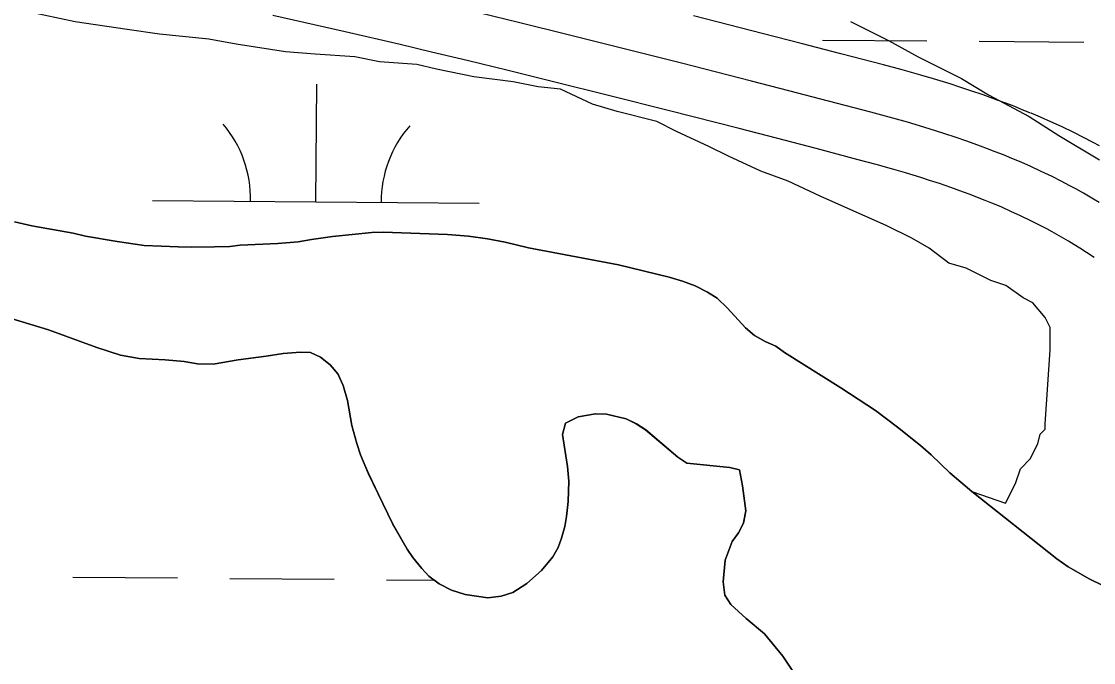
# Model space of a CAD drawing. Extents: x 3271442 to 3309282, y 752266 to 777610.
# Drawn here: x 3298225.3 to 3298553.4, y 770717.4 to 770913.5 of the extents above; entities that cross this region are included whole.
import ezdxf

# ---------------------------------------------------------------- set-up
doc = ezdxf.new("R2010")
doc.units = 0
for name, color, linetype in [('V-ROAD-CNTR', 7, 'Continuous'), ('V-SITE-VEGE', 7, 'Continuous'), ('V-TOPO-SHOR', 7, 'Continuous'), ('V-WETL-SWMP', 7, 'Continuous')]:
    doc.layers.add(name, color=color, linetype=linetype)

msp = doc.modelspace()

# ---------------------------------------------------------------- linework, layer by layer
at = {"layer": 'V-ROAD-CNTR'}
for points in [[(3298528.47, 770871.61), (3298525.83, 770872.69), (3298523.35, 770873.67), (3298521.01, 770874.57), (3298518.82, 770875.39), (3298514.69, 770876.87), (3298511.06, 770878.12), (3298507.87, 770879.17), (3298505.08, 770880.06), (3298500.17, 770881.56), (3298496.47, 770882.65), (3298490.89, 770884.22), (3298485.29, 770885.72), (3298472.31, 770889.12), (3298460.14, 770892.29), (3298448.73, 770895.25), (3298427.32, 770900.72), (3298408.59, 770905.45), (3298392.19, 770909.53), (3298377.84, 770913.06), (3298365.27, 770916.1)], [(3298522.8, 770857.73), (3298520.23, 770858.77), (3298517.9, 770859.7), (3298515.7, 770860.54), (3298513.66, 770861.3), (3298509.72, 770862.72), (3298506.28, 770863.9), (3298503.25, 770864.9), (3298500.6, 770865.74), (3298495.86, 770867.2), (3298492.32, 770868.23), (3298486.92, 770869.75), (3298481.44, 770871.22), (3298468.52, 770874.61), (3298456.37, 770877.77), (3298444.99, 770880.72), (3298423.63, 770886.19), (3298404.95, 770890.9), (3298388.59, 770894.97), (3298374.28, 770898.48), (3298361.76, 770901.52), (3298350.79, 770904.14), (3298341.2, 770906.41), (3298324.38, 770910.33), (3298311.76, 770913.22), (3298302.3, 770915.35)], [(3298534.15, 770885.5), (3298531.43, 770886.61), (3298528.8, 770887.65), (3298526.32, 770888.6), (3298523.97, 770889.48), (3298519.66, 770891.03), (3298515.84, 770892.33), (3298512.5, 770893.44), (3298509.55, 770894.38), (3298504.48, 770895.93), (3298500.61, 770897.07), (3298494.87, 770898.68), (3298489.14, 770900.22), (3298476.1, 770903.64), (3298463.91, 770906.81), (3298452.46, 770909.77), (3298431.02, 770915.26)], [(3298555.24, 770875.43), (3298553.28, 770876.49), (3298550.38, 770878.02), (3298547.42, 770879.5), (3298543.81, 770881.23), (3298540.41, 770882.79), (3298537.23, 770884.19), (3298534.33, 770885.42)], [(3298555.17, 770858.13), (3298553.43, 770859.18), (3298550.34, 770860.98), (3298547.99, 770862.3), (3298546.22, 770863.26), (3298543.53, 770864.67), (3298540.81, 770866.03), (3298537.44, 770867.65), (3298534.27, 770869.11), (3298531.28, 770870.42), (3298528.47, 770871.61)], [(3298553.65, 770841.32), (3298551.28, 770842.87), (3298549.2, 770844.19), (3298547.36, 770845.32), (3298545.78, 770846.28), (3298542.9, 770847.96), (3298540.75, 770849.16), (3298539.16, 770850.03), (3298536.68, 770851.32), (3298534.2, 770852.57), (3298531.07, 770854.07), (3298528.12, 770855.42), (3298525.33, 770856.65), (3298522.62, 770857.8)]]:
    msp.add_lwpolyline(points, dxfattribs=at)
at = {"layer": 'V-SITE-VEGE'}
for p, q in [((3298479.06, 770913.51), (3298490.65, 770907.7)), ((3298490.65, 770907.7), (3298499.76, 770902.72)), ((3298499.76, 770902.72), (3298513, 770896.08)), ((3298513, 770896.08), (3298521.28, 770891.1)), ((3298521.28, 770891.1), (3298533.7, 770884.46)), ((3298533.7, 770884.46), (3298542.8, 770878.65)), ((3298542.8, 770878.65), (3298555.22, 770871.19))]:
    msp.add_line(p, q, dxfattribs=at)
for points in [[(3298456.15, 770814.17), (3298458.87, 770812.27), (3298476.09, 770801.43), (3298486.67, 770794.49), (3298493.48, 770789.4), (3298500.44, 770783.8), (3298503.72, 770780.99), (3298509.48, 770775.47), (3298516.18, 770769.72), (3298526.48, 770766.11), (3298529.52, 770772.17), (3298531.04, 770776.71), (3298534.07, 770779.73), (3298536.35, 770784.28), (3298537.11, 770787.31), (3298538.63, 770788.82), (3298538.63, 770790.34), (3298540.17, 770813.06), (3298540.17, 770819.88), (3298538.66, 770822.91), (3298534.88, 770827.46), (3298531.85, 770828.98), (3298526.55, 770832.78), (3298522.01, 770834.3), (3298514.44, 770838.09), (3298509.14, 770839.61), (3298503.08, 770844.16), (3298497.78, 770847.2), (3298490.21, 770850.99), (3298469.76, 770860.11), (3298459.92, 770864.67), (3298451.59, 770867.7), (3298441.74, 770872.26), (3298435.69, 770875.3), (3298425.84, 770879.86), (3298419.79, 770882.89), (3298407.67, 770885.93), (3298400.09, 770888.21), (3298390.25, 770892.77), (3298383.43, 770893.53), (3298375.85, 770895.06), (3298363.74, 770896.59), (3298352.38, 770898.87), (3298346.32, 770900.39), (3298334.95, 770901.16), (3298327.38, 770902.69), (3298315.26, 770903.45), (3298306.17, 770904.22), (3298291.02, 770906.51), (3298282.69, 770908.04), (3298267.54, 770909.57), (3298257.69, 770911.09), (3298241.78, 770913.38), (3298227.39, 770916.43)], [(3298223.24, 770852.17), (3298228.45, 770851.01), (3298241.14, 770848.78), (3298244.89, 770847.85), (3298254.63, 770846.18), (3298262.9, 770845), (3298277.39, 770844.42), (3298289.06, 770844.68), (3298292.24, 770845.05), (3298303.77, 770845.57), (3298309.99, 770846.05), (3298314.08, 770846.84), (3298320.55, 770847.73), (3298332.59, 770848.93), (3298336.04, 770849.04), (3298355.71, 770848.37), (3298362.1, 770847.79), (3298367.96, 770847.06), (3298373.31, 770846.04), (3298380.54, 770844.29), (3298408.05, 770839.11), (3298423.58, 770835.25), (3298427.6, 770834.06), (3298431.5, 770832.59), (3298435.28, 770830.73), (3298438.27, 770828.84), (3298441.42, 770825.76), (3298446.93, 770819.83), (3298449.67, 770817.4), (3298452.91, 770815.66), (3298456.15, 770814.17)], [(3298345.05, 770749.54), (3298343.37, 770752.13), (3298338.86, 770759.95), (3298331.58, 770775.1), (3298329.13, 770780.99), (3298327.95, 770784.41), (3298326.44, 770789.93), (3298325.12, 770797.59), (3298323.77, 770802.19), (3298322.19, 770805.72), (3298319.85, 770808.43), (3298316.84, 770810.85), (3298313.75, 770812.2), (3298310.69, 770812.37), (3298305.39, 770811.93), (3298300.24, 770811.09), (3298291.65, 770810), (3298284, 770808.69), (3298279.21, 770808.79), (3298275.08, 770809.45), (3298269.35, 770810.05), (3298261.37, 770810.45), (3298255.63, 770811.45), (3298248.39, 770813.73), (3298233.6, 770819.21), (3298222.2, 770822.68)], [(3298461.43, 770714.81), (3298458.36, 770719.35), (3298452.69, 770726.2), (3298447.09, 770730.92), (3298442.43, 770735.14), (3298440.61, 770738), (3298440.08, 770742.1), (3298440.65, 770748.76), (3298442.85, 770754.41), (3298444.75, 770757.12), (3298446.25, 770760.09), (3298447.05, 770763.84), (3298445.99, 770771.5), (3298445.04, 770776.38), (3298442.09, 770777.08), (3298428.91, 770778.36), (3298426.19, 770780.26), (3298416.35, 770788.56), (3298413.5, 770790.46), (3298410.4, 770791.95), (3298404.38, 770793.34), (3298401.05, 770793.49), (3298395.65, 770792.52), (3298391.86, 770790.66), (3298390.91, 770787.18), (3298392.43, 770777.41), (3298392.85, 770772.91), (3298392.66, 770766.66), (3298392.15, 770762.13), (3298391.59, 770759.06), (3298390.65, 770755.45), (3298389.55, 770752.62), (3298387.92, 770749.78), (3298384.47, 770745.55), (3298379.96, 770741.55), (3298375.67, 770738.88), (3298372.13, 770737.7), (3298368.03, 770737.17), (3298361.09, 770738.26), (3298356.93, 770739.58), (3298353.15, 770741.45), (3298350.02, 770743.86), (3298347.82, 770746.18), (3298345.05, 770749.54)]]:
    msp.add_lwpolyline(points, dxfattribs=at)
at = {"layer": 'V-TOPO-SHOR'}
for points in [[(3298438.27, 770828.84), (3298435.28, 770830.73), (3298431.5, 770832.59), (3298427.6, 770834.06), (3298423.58, 770835.25), (3298408.05, 770839.11), (3298380.54, 770844.29), (3298373.31, 770846.04), (3298367.96, 770847.06), (3298362.1, 770847.79), (3298355.71, 770848.37), (3298336.04, 770849.04), (3298332.59, 770848.93), (3298320.55, 770847.73), (3298314.08, 770846.84), (3298309.99, 770846.05), (3298303.77, 770845.57), (3298292.23, 770845.05), (3298289.06, 770844.68), (3298284.42, 770844.52), (3298277.39, 770844.42), (3298273.27, 770844.55), (3298262.9, 770845), (3298254.63, 770846.18), (3298244.89, 770847.85), (3298241.14, 770848.78), (3298228.45, 770851.01), (3298223.24, 770852.17)], [(3298556.03, 770741.06), (3298552.25, 770742.92), (3298545.62, 770746.68), (3298542.22, 770749.09), (3298516.18, 770769.72), (3298509.48, 770775.47), (3298503.72, 770780.99), (3298500.44, 770783.8), (3298493.48, 770789.4), (3298486.67, 770794.49), (3298476.09, 770801.43), (3298458.87, 770812.27), (3298456.15, 770814.17), (3298452.91, 770815.66), (3298449.67, 770817.4), (3298446.93, 770819.83), (3298441.42, 770825.76), (3298438.27, 770828.84)], [(3298222.2, 770822.68), (3298233.6, 770819.21), (3298248.39, 770813.73), (3298255.63, 770811.45), (3298261.37, 770810.45), (3298269.35, 770810.05), (3298275.08, 770809.45), (3298279.21, 770808.79), (3298284, 770808.69), (3298291.65, 770810), (3298300.24, 770811.09), (3298305.39, 770811.93), (3298310.69, 770812.37), (3298313.75, 770812.2), (3298316.84, 770810.85), (3298319.85, 770808.43), (3298322.19, 770805.72), (3298323.77, 770802.19), (3298325.12, 770797.59), (3298326.44, 770789.93), (3298327.95, 770784.41), (3298329.13, 770780.99), (3298331.58, 770775.1), (3298338.86, 770759.95), (3298343.37, 770752.13), (3298345.05, 770749.54), (3298347.82, 770746.18), (3298350.02, 770743.86), (3298353.15, 770741.45)], [(3298353.15, 770741.45), (3298356.93, 770739.58), (3298361.09, 770738.26), (3298368.03, 770737.17), (3298372.13, 770737.7), (3298375.67, 770738.88), (3298379.96, 770741.55), (3298384.47, 770745.55), (3298387.92, 770749.78), (3298389.55, 770752.62), (3298390.65, 770755.45), (3298391.59, 770759.06), (3298392.15, 770762.13), (3298392.66, 770766.66), (3298392.85, 770772.91), (3298392.43, 770777.41), (3298390.91, 770787.18), (3298391.86, 770790.66), (3298395.65, 770792.52), (3298401.05, 770793.49), (3298404.38, 770793.34), (3298410.4, 770791.95), (3298413.5, 770790.46), (3298416.35, 770788.56), (3298426.19, 770780.26), (3298428.91, 770778.36), (3298442.09, 770777.08), (3298445.04, 770776.38), (3298445.99, 770771.5), (3298447.05, 770763.84), (3298446.25, 770760.09), (3298444.75, 770757.12), (3298442.85, 770754.41), (3298440.65, 770748.76), (3298440.08, 770742.1), (3298440.61, 770738), (3298442.43, 770735.14), (3298447.09, 770730.92), (3298452.69, 770726.2), (3298458.36, 770719.35), (3298461.43, 770714.81)]]:
    msp.add_lwpolyline(points, dxfattribs=at)
at = {"layer": 'V-WETL-SWMP'}
for p, q in [((3298470.43, 770907.83), (3298502.42, 770907.57)), ((3298518.42, 770907.43), (3298550.42, 770907.17)), ((3298315.42, 770858.36), (3298315.72, 770894.36)), ((3298265.42, 770858.77), (3298365.42, 770857.95)), ((3298223.24, 770852.17), (3298228.46, 770851.01)), ((3298228.46, 770851.01), (3298241.14, 770848.78)), ((3298241.14, 770848.78), (3298244.89, 770847.85)), ((3298244.89, 770847.85), (3298254.64, 770846.18)), ((3298309.99, 770846.05), (3298314.08, 770846.85)), ((3298314.08, 770846.85), (3298320.56, 770847.73)), ((3298320.56, 770847.73), (3298332.6, 770848.93)), ((3298332.6, 770848.93), (3298336.04, 770849.04)), ((3298336.04, 770849.04), (3298355.71, 770848.37)), ((3298355.71, 770848.37), (3298362.1, 770847.79)), ((3298362.1, 770847.79), (3298367.97, 770847.06)), ((3298367.97, 770847.06), (3298373.31, 770846.04)), ((3298254.64, 770846.18), (3298262.91, 770845)), ((3298262.91, 770845), (3298273.27, 770844.55)), ((3298273.27, 770844.55), (3298277.39, 770844.42)), ((3298277.39, 770844.42), (3298284.43, 770844.52)), ((3298284.43, 770844.52), (3298289.07, 770844.68)), ((3298289.07, 770844.68), (3298292.24, 770845.05)), ((3298292.24, 770845.05), (3298303.77, 770845.57)), ((3298303.77, 770845.57), (3298309.99, 770846.05)), ((3298373.31, 770846.04), (3298380.54, 770844.29)), ((3298380.54, 770844.29), (3298408.06, 770839.11)), ((3298408.06, 770839.11), (3298423.59, 770835.25)), ((3298423.59, 770835.25), (3298427.61, 770834.06)), ((3298427.61, 770834.06), (3298431.51, 770832.59)), ((3298431.51, 770832.59), (3298435.29, 770830.73)), ((3298435.29, 770830.73), (3298438.27, 770828.84)), ((3298438.27, 770828.84), (3298441.43, 770825.76)), ((3298441.43, 770825.76), (3298446.93, 770819.84)), ((3298233.6, 770819.21), (3298222.2, 770822.68)), ((3298248.39, 770813.73), (3298233.6, 770819.21)), ((3298446.93, 770819.84), (3298449.67, 770817.41)), ((3298449.67, 770817.41), (3298452.92, 770815.66)), ((3298452.92, 770815.66), (3298456.15, 770814.17)), ((3298456.15, 770814.17), (3298458.87, 770812.27)), ((3298255.63, 770811.45), (3298248.39, 770813.73)), ((3298261.38, 770810.45), (3298255.63, 770811.45)), ((3298300.25, 770811.09), (3298291.66, 770810)), ((3298305.4, 770811.93), (3298300.25, 770811.09)), ((3298310.69, 770812.37), (3298305.4, 770811.93)), ((3298313.75, 770812.21), (3298310.69, 770812.37)), ((3298316.85, 770810.85), (3298313.75, 770812.21)), ((3298319.85, 770808.43), (3298316.85, 770810.85)), ((3298458.87, 770812.27), (3298476.09, 770801.43)), ((3298269.35, 770810.05), (3298261.38, 770810.45)), ((3298275.08, 770809.45), (3298269.35, 770810.05)), ((3298279.22, 770808.79), (3298275.08, 770809.45)), ((3298284, 770808.69), (3298279.22, 770808.79)), ((3298291.66, 770810), (3298284, 770808.69)), ((3298322.2, 770805.72), (3298319.85, 770808.43)), ((3298323.78, 770802.19), (3298322.2, 770805.72)), ((3298325.12, 770797.59), (3298323.78, 770802.19)), ((3298476.09, 770801.43), (3298486.68, 770794.49)), ((3298326.44, 770789.93), (3298325.12, 770797.59)), ((3298486.68, 770794.49), (3298493.49, 770789.4)), ((3298395.65, 770792.52), (3298391.86, 770790.66)), ((3298401.06, 770793.49), (3298395.65, 770792.52)), ((3298404.38, 770793.34), (3298401.06, 770793.49)), ((3298410.4, 770791.95), (3298404.38, 770793.34)), ((3298413.51, 770790.46), (3298410.4, 770791.95)), ((3298327.96, 770784.41), (3298326.44, 770789.93)), ((3298391.86, 770790.66), (3298390.92, 770787.18)), ((3298416.36, 770788.56), (3298413.51, 770790.46)), ((3298426.19, 770780.26), (3298416.36, 770788.56)), ((3298493.49, 770789.4), (3298500.44, 770783.8)), ((3298329.13, 770780.99), (3298327.96, 770784.41)), ((3298390.92, 770787.18), (3298392.44, 770777.41)), ((3298500.44, 770783.8), (3298503.72, 770780.99)), ((3298331.59, 770775.1), (3298329.13, 770780.99)), ((3298428.91, 770778.36), (3298426.19, 770780.26)), ((3298442.1, 770777.08), (3298428.91, 770778.36)), ((3298503.72, 770780.99), (3298509.48, 770775.47)), ((3298338.86, 770759.95), (3298331.59, 770775.1)), ((3298392.44, 770777.41), (3298392.85, 770772.91)), ((3298445.04, 770776.38), (3298442.1, 770777.08)), ((3298446, 770771.5), (3298445.04, 770776.38)), ((3298509.48, 770775.47), (3298516.18, 770769.72)), ((3298392.85, 770772.91), (3298392.67, 770766.66)), ((3298447.05, 770763.84), (3298446, 770771.5)), ((3298516.18, 770769.72), (3298542.23, 770749.09)), ((3298392.67, 770766.66), (3298392.15, 770762.13)), ((3298392.15, 770762.13), (3298391.59, 770759.06)), ((3298446.25, 770760.1), (3298447.05, 770763.84)), ((3298343.37, 770752.14), (3298338.86, 770759.95)), ((3298391.59, 770759.06), (3298390.65, 770755.45)), ((3298444.75, 770757.12), (3298446.25, 770760.1)), ((3298390.65, 770755.45), (3298389.55, 770752.62)), ((3298442.85, 770754.41), (3298444.75, 770757.12)), ((3298345.05, 770749.54), (3298343.37, 770752.14)), ((3298389.55, 770752.62), (3298387.92, 770749.78)), ((3298440.65, 770748.76), (3298442.85, 770754.41)), ((3298347.82, 770746.18), (3298345.05, 770749.54)), ((3298387.92, 770749.78), (3298384.48, 770745.55)), ((3298440.08, 770742.1), (3298440.65, 770748.76)), ((3298542.23, 770749.09), (3298545.62, 770746.68)), ((3298350.02, 770743.86), (3298347.82, 770746.18)), ((3298384.48, 770745.55), (3298379.97, 770741.55)), ((3298545.62, 770746.68), (3298552.25, 770742.92)), ((3298241.06, 770743.54), (3298273.06, 770743.28)), ((3298289.06, 770743.14), (3298321.06, 770742.88)), ((3298337.06, 770742.75), (3298351.62, 770742.63)), ((3298353.16, 770741.45), (3298350.02, 770743.86)), ((3298440.62, 770738), (3298440.08, 770742.1)), ((3298552.25, 770742.92), (3298556.03, 770741.06)), ((3298356.94, 770739.58), (3298353.16, 770741.45)), ((3298361.09, 770738.26), (3298356.94, 770739.58)), ((3298375.68, 770738.88), (3298372.13, 770737.7)), ((3298379.97, 770741.55), (3298375.68, 770738.88)), ((3298368.03, 770737.17), (3298361.09, 770738.26)), ((3298372.13, 770737.7), (3298368.03, 770737.17)), ((3298442.44, 770735.14), (3298440.62, 770738)), ((3298447.09, 770730.92), (3298442.44, 770735.14)), ((3298452.69, 770726.2), (3298447.09, 770730.92)), ((3298458.37, 770719.35), (3298452.69, 770726.2)), ((3298461.44, 770714.81), (3298458.37, 770719.35))]:
    msp.add_line(p, q, dxfattribs=at)
for centre, start, end in [((3298260.18, 770859.29), 358.7563, 40.2999), ((3298370.67, 770858.38), 138.7563, 180.2999)]:
    msp.add_arc(centre, 35.25, start, end, dxfattribs=at)

doc.saveas('drawing.dxf')
